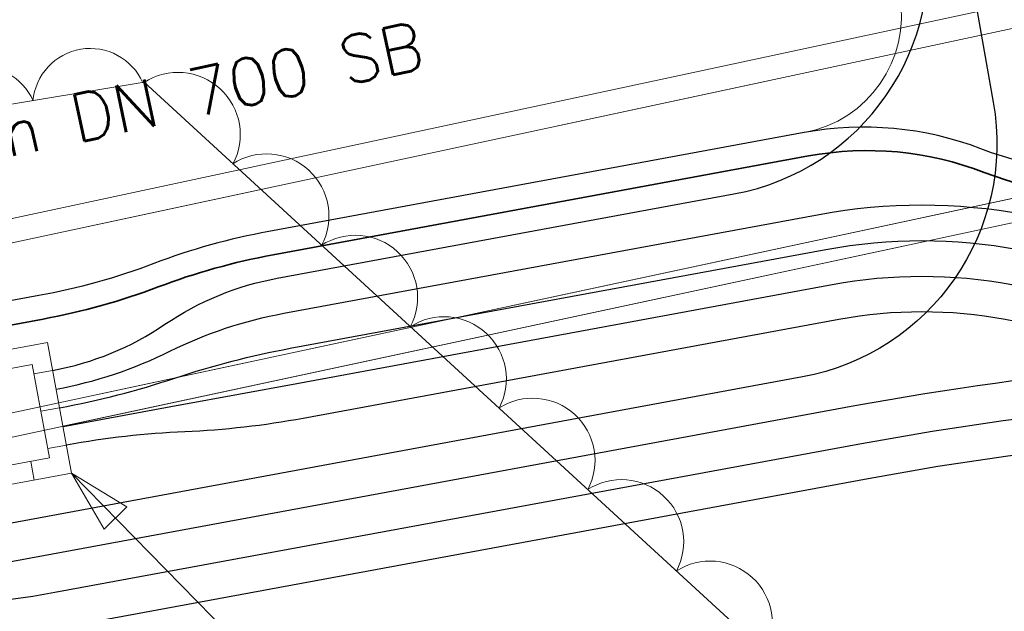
# Model space of a CAD drawing. Header units: metres. Extents: x -502 to 161, y -108 to 174.
# Tile 566 of 656: x -31.51 to -27.37, y -7.04 to -4.55. Entities that reach past the tile are written whole.
import ezdxf

# ---------------------------------------------------------------- set-up
doc = ezdxf.new("R2010")
doc.units = ezdxf.units.M
doc.header["$LTSCALE"] = 0.1
for name, pattern in [('1', [70, 50, -20]), ('237', [93, 75, -18]), ('239', [93, 75, -18])]:
    doc.linetypes.add(name, pattern=pattern)
doc.layers.add('BRI32-005.02-5f05-Koordinierung Schemaplan 4 BA ZOB Teilbereich', color=7, linetype='Continuous')
doc.layers.add('BRI32-005.03-5f06-Koordinierung Schemaplan 4 BA ZOB Teilbereich 2 Ost - Bahnhofsallee 2023-01-21', color=7, linetype='Continuous')
doc.styles.add('Txt', font='txt_____.ttf')

# ---------------------------------------------------------------- blocks, each defined once
blk = doc.blocks.new('ALG_00201')
at = {"color": 6, "linetype": 'Continuous', "lineweight": 20, "true_color": 0xff00ff, "transparency": 33554687, "flags": 128}
blk.add_lwpolyline([(-0.998, -0.003, -0.3419), (0.002, 0.772, -0.3419), (1.002, -0.003)], format="xyb", dxfattribs=at)
blk = doc.blocks.new('ALG_00093')
at = {"color": 1, "linetype": 'Continuous', "lineweight": 9, "true_color": 0xff0000, "transparency": 33554687, "flags": 128}
blk.add_lwpolyline([(0, 0), (0.3773, 0.09625), (0.3773, -0.09625), (0, 0)], dxfattribs=at)

msp = doc.modelspace()

# ---------------------------------------------------------------- linework, layer by layer
at = {"layer": 'BRI32-005.02-5f05-Koordinierung Schemaplan 4 BA ZOB Teilbereich', "color": 1, "linetype": 'Continuous', "lineweight": 35, "true_color": 0xff0000, "transparency": 33554687, "flags": 128}
msp.add_lwpolyline([(-49.0413, -9.8571), (-35.9967, -6.7899), (-33.476, -6.3243), (-33.476, -6.3243, 0.055863), (-32.9174, -6.155), (-32.9174, -6.155), (-32.9174, -6.155, -0.055858), (-32.3589, -5.9857), (-32.3589, -5.9857), (-31.4149, -5.8113, 0.044912), (-30.9313, -5.6763, -0.044908), (-30.4478, -5.5412), (-28.1952, -5.1251, -0.138749), (-27.4564, -5.1941, 0.112438), (-26.7123, -5.3026), (-26.7123, -5.3026, -0.06559), (-23.1162, -5.4897)], format="xyb", dxfattribs=at)
at = {"layer": 'BRI32-005.03-5f06-Koordinierung Schemaplan 4 BA ZOB Teilbereich 2 Ost - Bahnhofsallee 2023-01-21', "color": 7, "linetype": 'Continuous', "lineweight": 13, "transparency": 33554687}
for p, q in [((-51.1802, -9.5949), (-24.1444, -3.8021)), ((-51.1802, -9.5949), (-24.1444, -3.8021)), ((-51.1165, -9.6835), (-24.212, -3.9189)), ((-51.1165, -9.6835), (-24.212, -3.9189)), ((-50.9698, -10.368), (-24.0653, -4.6033)), ((-50.9698, -10.368), (-24.0653, -4.6033)), ((-50.9916, -10.4749), (-23.9559, -4.6822)), ((-50.9916, -10.4749), (-23.9559, -4.6822))]:
    msp.add_line(p, q, dxfattribs=at)
at = {"layer": 'BRI32-005.03-5f06-Koordinierung Schemaplan 4 BA ZOB Teilbereich 2 Ost - Bahnhofsallee 2023-01-21', "color": 190, "linetype": '1', "lineweight": 30, "true_color": 0x7f00ff, "transparency": 33554687}
msp.add_line((-30.4024, -5.787), (-28.1497, -5.3709), dxfattribs=at)
at = {"layer": 'BRI32-005.03-5f06-Koordinierung Schemaplan 4 BA ZOB Teilbereich 2 Ost - Bahnhofsallee 2023-01-21', "color": 7, "linetype": 'Continuous', "lineweight": 30, "transparency": 33554687}
msp.add_line((-30.3479, -6.082), (-28.0953, -5.6659), dxfattribs=at)
at = {"layer": 'BRI32-005.03-5f06-Koordinierung Schemaplan 4 BA ZOB Teilbereich 2 Ost - Bahnhofsallee 2023-01-21', "color": 7, "linetype": 'Continuous', "lineweight": 20, "transparency": 33554687}
for p, q in [((-31.3749, -6.0277), (-31.4536, -6.0422)), ((-31.3458, -6.185), (-31.4245, -6.1996)), ((-31.3168, -6.3424), (-31.3954, -6.3569)), ((-31.4523, -6.4894), (-31.4668, -6.4108))]:
    msp.add_line(p, q, dxfattribs=at)
at = {"layer": 'BRI32-005.03-5f06-Koordinierung Schemaplan 4 BA ZOB Teilbereich 2 Ost - Bahnhofsallee 2023-01-21', "color": 1, "linetype": 'Continuous', "lineweight": 13, "true_color": 0xff0000, "transparency": 33554687}
msp.add_line((-31.295, -6.4604), (-30.5166, -7.2559), dxfattribs=at)
at = {"layer": 'BRI32-005.03-5f06-Koordinierung Schemaplan 4 BA ZOB Teilbereich 2 Ost - Bahnhofsallee 2023-01-21', "color": 7, "linetype": 'Continuous', "lineweight": 30, "transparency": 33554687, "flags": 128}
for points in [[(-27.7067, -3.2598), (-27.4176, -4.8981, -0.411879), (-28.2207, -6.0552), (-32.4066, -6.8284)], [(-28.0953, -5.6659, -0.091652), (-27.3402, -5.666)], [(-15.8613, -6.1313), (-17.0204, -6.1768), (-17.0204, -6.1768, 0.048496), (-17.737, -6.275), (-17.737, -6.275), (-17.737, -6.275, -0.0485), (-18.4537, -6.3733), (-18.4537, -6.3733), (-18.4537, -6.3733, -0.027783), (-20.8445, -6.3343), (-20.8445, -6.3343, -0.027789), (-23.2162, -6.0305), (-23.2162, -6.0305, 0.065462), (-26.6622, -5.8504), (-26.6622, -5.8504), (-26.6622, -5.8504, -0.065449), (-27.3675, -5.8135), (-27.3675, -5.8135, 0.091652), (-28.068, -5.8134), (-30.3207, -6.2296), (-30.3207, -6.2296, -0.034956), (-30.8187, -6.286), (-30.8187, -6.286)], [(-17.009, -6.4666), (-18.4478, -6.5231), (-18.4478, -6.5231, -0.055618), (-23.2435, -6.178), (-23.2435, -6.178, 0.091659), (-28.0008, -6.1773), (-32.3775, -6.9857)], [(-30.8187, -6.286), (-30.8187, -6.286, 0.034961), (-31.3168, -6.3424), (-31.3168, -6.3424)]]:
    msp.add_lwpolyline(points, format="xyb", dxfattribs=at)
at = {"layer": 'BRI32-005.03-5f06-Koordinierung Schemaplan 4 BA ZOB Teilbereich 2 Ost - Bahnhofsallee 2023-01-21', "color": 3, "linetype": 'Continuous', "lineweight": 30, "true_color": 0x00ff00, "transparency": 33554687, "flags": 128}
for points in [[(-30.9023, -5.8336, -0.103862), (-30.4297, -5.6395), (-28.509, -5.2848, 0.411879), (-27.7059, -4.1276), (-27.8544, -3.2859)], [(-30.8605, -6.0598, -0.034957), (-30.3752, -5.9345), (-28.1225, -5.5184), (-28.1225, -5.5184, -0.091652), (-27.3129, -5.5185), (-27.3129, -5.5185, 0.064702), (-26.6929, -5.5519), (-26.6929, -5.5519, -0.065595), (-23.1617, -5.7355), (-23.1617, -5.7355, 0.027789), (-20.823, -6.0351, 0.027783), (-18.4655, -6.0735), (-15.8675, -5.9714)], [(-31.3749, -6.0277), (-31.3749, -6.0277, 0.10387), (-30.9023, -5.8336), (-30.9023, -5.8336)], [(-31.3458, -6.185, 0.034961), (-30.8605, -6.0598)]]:
    msp.add_lwpolyline(points, format="xyb", dxfattribs=at)
at = {"layer": 'BRI32-005.03-5f06-Koordinierung Schemaplan 4 BA ZOB Teilbereich 2 Ost - Bahnhofsallee 2023-01-21', "color": 1, "linetype": '237', "lineweight": 20, "true_color": 0xff0000, "transparency": 33554687, "flags": 128}
msp.add_lwpolyline([(-28.2133, -5.0268, 0.41188), (-27.8117, -4.4482), (-28.012, -3.3137)], format="xyb", dxfattribs=at)
at = {"layer": 'BRI32-005.03-5f06-Koordinierung Schemaplan 4 BA ZOB Teilbereich 2 Ost - Bahnhofsallee 2023-01-21', "color": 7, "linetype": '239', "lineweight": 13, "transparency": 33554687, "flags": 128}
for points in [[(-31.3315, -6.2625), (-23.9559, -4.6822), (-24.1444, -3.8021), (-51.1802, -9.5949)], [(-50.9698, -10.368), (-24.0653, -4.6033), (-24.212, -3.9189), (-51.1165, -9.6835)]]:
    msp.add_lwpolyline(points, dxfattribs=at)
at = {"layer": 'BRI32-005.03-5f06-Koordinierung Schemaplan 4 BA ZOB Teilbereich 2 Ost - Bahnhofsallee 2023-01-21', "color": 6, "linetype": 'Continuous', "lineweight": 9, "true_color": 0xff00ff, "transparency": 33554687, "flags": 128}
msp.add_lwpolyline([(-30.99, -4.815), (-24.6342, -10.6534), (-23.7544, -15.9086), (-26.9253, -18.4503), (-33.7614, -19.7436), (-34.8804, -17.4711), (-34.057, -15.0877), (-30.3249, -14.1639), (-34.2777, -7.4893), (-34.2251, -5.3509), (-30.99, -4.815)], dxfattribs=at)
at = {"layer": 'BRI32-005.03-5f06-Koordinierung Schemaplan 4 BA ZOB Teilbereich 2 Ost - Bahnhofsallee 2023-01-21', "color": 1, "linetype": 'Continuous', "lineweight": 30, "true_color": 0xff0000, "transparency": 33554687, "flags": 128}
for points in [[(-23.098, -5.3914, 0.06559), (-26.7202, -5.2029), (-26.7202, -5.2029, -0.111569), (-27.4694, -5.0949), (-27.4694, -5.0949, 0.137889), (-28.2133, -5.0268), (-30.466, -5.4429), (-30.466, -5.4429, 0.044908), (-30.9495, -5.5779), (-30.9495, -5.5779, -0.044912), (-31.433, -5.713), (-32.377, -5.8874), (-32.377, -5.8874, 0.055858), (-32.9356, -6.0566), (-32.9356, -6.0566, -0.055863), (-33.4941, -6.2259), (-36.0172, -6.692), (-49.0619, -9.7592, -0.035613)], [(-49.0413, -9.8571), (-35.9967, -6.7899), (-33.476, -6.3243), (-33.476, -6.3243, 0.055863), (-32.9174, -6.155), (-32.9174, -6.155), (-32.9174, -6.155, -0.055858), (-32.3589, -5.9857), (-32.3589, -5.9857), (-31.4149, -5.8113, 0.044912), (-30.9313, -5.6763, -0.044908), (-30.4478, -5.5412), (-28.1952, -5.1251, -0.138749), (-27.4564, -5.1941, 0.112438), (-26.7123, -5.3026), (-26.7123, -5.3026, -0.06559), (-23.1162, -5.4897)]]:
    msp.add_lwpolyline(points, format="xyb", dxfattribs=at)
at = {"layer": 'BRI32-005.03-5f06-Koordinierung Schemaplan 4 BA ZOB Teilbereich 2 Ost - Bahnhofsallee 2023-01-21', "color": 190, "linetype": 'Continuous', "lineweight": 30, "true_color": 0x7f00ff, "transparency": 33554687, "flags": 128}
for points in [[(-28.1497, -5.3709, -0.091652), (-27.2856, -5.371)], [(-30.8814, -5.9467, -0.069658), (-30.4024, -5.787)], [(-31.3604, -6.1064, 0.069666), (-30.8814, -5.9467)]]:
    msp.add_lwpolyline(points, format="xyb", dxfattribs=at)
at = {"layer": 'BRI32-005.03-5f06-Koordinierung Schemaplan 4 BA ZOB Teilbereich 2 Ost - Bahnhofsallee 2023-01-21', "color": 7, "linetype": 'Continuous', "lineweight": 20, "transparency": 33554687, "flags": 128}
for points in [[(-32.3407, -6.0841), (-32.239, -6.6347), (-31.295, -6.4604), (-31.3967, -5.9097), (-32.3407, -6.0841)], [(-32.2475, -6.1482), (-32.1749, -6.5415), (-31.3882, -6.3962), (-31.4608, -6.0029), (-32.2475, -6.1482)]]:
    msp.add_lwpolyline(points, dxfattribs=at)
at = {"layer": 'BRI32-005.03-5f06-Koordinierung Schemaplan 4 BA ZOB Teilbereich 2 Ost - Bahnhofsallee 2023-01-21', "color": 7, "linetype": 'Continuous', "lineweight": 30, "transparency": 33554687, "flags": 128}
for points in [[(-30.8396, -6.1729), (-30.8391, -6.1728), (-30.3479, -6.082)], [(-31.3313, -6.2637), (-31.3312, -6.2637), (-30.8396, -6.1729)]]:
    msp.add_lwpolyline(points, dxfattribs=at)
at = {"layer": 'BRI32-005.03-5f06-Koordinierung Schemaplan 4 BA ZOB Teilbereich 2 Ost - Bahnhofsallee 2023-01-21', "color": 3, "linetype": '237', "lineweight": 30, "true_color": 0x00ff00, "transparency": 33554687, "flags": 128}
msp.add_lwpolyline([(-31.8641, -7.0129, 0.039937), (-31.3651, -6.9614), (-27.9717, -6.3346, -0.091477), (-23.1822, -6.3336), (-23.1822, -6.3336, 0.055435), (-18.4419, -6.673), (-18.4419, -6.673), (-17.0031, -6.6165)], format="xyb", dxfattribs=at)
at = {"layer": 'BRI32-005.03-5f06-Koordinierung Schemaplan 4 BA ZOB Teilbereich 2 Ost - Bahnhofsallee 2023-01-21', "color": 7, "linetype": '237', "lineweight": 30, "transparency": 33554687, "flags": 128}
msp.add_lwpolyline([(-31.8432, -7.126, 0.074578), (-31.3379, -7.1089), (-27.9445, -6.4821), (-27.9445, -6.4821, -0.091477), (-23.2093, -6.4811), (-23.2093, -6.4811), (-23.2093, -6.4811, 0.055435), (-18.436, -6.8229), (-18.436, -6.8229), (-16.9972, -6.7664)], format="xyb", dxfattribs=at)

# ---------------------------------------------------------------- block references
at = {"layer": 'BRI32-005.03-5f06-Koordinierung Schemaplan 4 BA ZOB Teilbereich 2 Ost - Bahnhofsallee 2023-01-21', "color": 7, "transparency": 33554687}
for name, p, xscale, yscale, zscale, rotation in [('ALG_00201', (-31.2273, -4.8543), 0.2342291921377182, 0.2342291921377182, 0.2342291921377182, 9.405881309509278), ('ALG_00201', (-30.8033, -4.9864), 0.2538343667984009, 0.2538343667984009, 0.2538343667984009, 317.4292728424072), ('ALG_00201', (-31.6885, -4.9307), 0.2342291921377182, 0.2342291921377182, 0.2342291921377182, 9.405881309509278), ('ALG_00201', (-30.4302, -5.3292), 0.2538343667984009, 0.2538343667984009, 0.2538343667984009, 317.4292728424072), ('ALG_00201', (-30.0571, -5.6719), 0.2538343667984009, 0.2538343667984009, 0.2538343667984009, 317.4292728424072), ('ALG_00201', (-29.6839, -6.0147), 0.2538343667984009, 0.2538343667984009, 0.2538343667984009, 317.4292728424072), ('ALG_00201', (-29.3108, -6.3575), 0.2538343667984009, 0.2538343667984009, 0.2538343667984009, 317.4292728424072), ('ALG_00093', (-31.295, -6.4604), 0.699999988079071, 0.699999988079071, 0.699999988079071, 314.3743869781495), ('ALG_00201', (-28.9377, -6.7002), 0.2538343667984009, 0.2538343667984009, 0.2538343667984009, 317.4292728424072), ('ALG_00201', (-28.5645, -7.043), 0.2538343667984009, 0.2538343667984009, 0.2538343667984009, 317.4292728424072)]:
    msp.add_blockref(name, p, dxfattribs=dict(at, xscale=xscale, yscale=yscale, zscale=zscale, rotation=rotation))

# ---------------------------------------------------------------- texts
at = {"layer": 'BRI32-005.03-5f06-Koordinierung Schemaplan 4 BA ZOB Teilbereich 2 Ost - Bahnhofsallee 2023-01-21', "color": 7, "transparency": 33554687, "insert": (-34.0822, -5.4664), "char_height": 0.2, "attachment_point": 1, "rotation": 12.0935, "line_spacing_factor": 0.25, "style": 'Txt'}
msp.add_mtext('--> 0.4 % 28.9 m DN 700 SB', dxfattribs=at)

doc.saveas('drawing.dxf')
